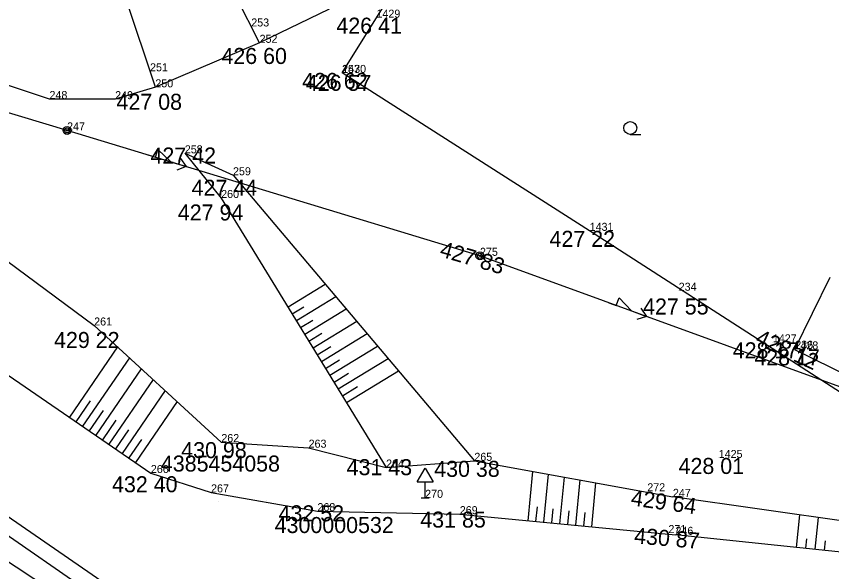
# Model space of a CAD drawing. Extents: x -559180 to -551373, y -1076947 to -1072071.
# Drawn here: x -554299 to -554248, y -1073824.3 to -1073789.7 of the extents above; entities that cross this region are included whole.
import ezdxf

# ---------------------------------------------------------------- set-up
doc = ezdxf.new("R2010")
doc.units = 0
for name, color, linetype in [('12_PLOTY', 7, 'Continuous'), ('14_BUDOVY', 7, 'Continuous'), ('17_KOMUNIKACE', 7, 'Continuous'), ('1_VODA_ZN', 7, 'Continuous'), ('20_EL_ZN', 7, 'Continuous'), ('26_SRAFY', 7, 'Continuous'), ('27_HRANA_PATA', 7, 'Continuous'), ('3_BODY', 7, 'Continuous'), ('45_ZN_KULTURY', 7, 'Continuous'), ('48_DOPRAVA_ZN', 7, 'Continuous'), ('4_PPBP', 7, 'Continuous'), ('6_VYSKY', 7, 'Continuous'), ('NNnadzemní', 7, 'Continuous')]:
    doc.layers.add(name, color=color, linetype=linetype)

# ---------------------------------------------------------------- blocks, each defined once
blk = doc.blocks.new('SLB')
at = {"layer": '20_EL_ZN'}
for radius in [0.25, 0.158, 0.05]:
    blk.add_circle((0, 0), radius, dxfattribs=at)
blk = doc.blocks.new('DZ')
at = {"layer": '48_DOPRAVA_ZN'}
for p, q in [((-0.5, 1), (0, 1.85)), ((0, 1.85), (0.5, 1)), ((-0.5, 1), (0.5, 1)), ((0, 0), (0, 1)), ((-0.25, 0), (0.25, 0))]:
    blk.add_line(p, q, dxfattribs=at)
blk = doc.blocks.new('ZAHRAD')
at = {"layer": '45_ZN_KULTURY'}
blk.add_line((0, 0), (0.65, 0.003), dxfattribs=at)
blk.add_circle((0, 0.403), 0.403, dxfattribs=at)
blk = doc.blocks.new('POINT_DISPLAY')
blk.add_line((0, 0), (0, 0))
blk = doc.blocks.new('ELNN')
at = {"layer": '20_EL_ZN'}
for p, q in [((0, 0), (0.5, 0)), ((0.5, 0), (0.5, 0.5)), ((0.5, 0.5), (1.5, 0)), ((1.5, 0), (2.5, 0))]:
    blk.add_line(p, q, dxfattribs=at)
blk.add_lwpolyline([(2, 0.375), (2.5, 0), (2, -0.375)], dxfattribs=at)

msp = doc.modelspace()

# ---------------------------------------------------------------- linework, layer by layer
at = {"layer": '12_PLOTY'}
for p, q in [((-554278.62, -1073793.19), (-554270.925, -1073780.848)), ((-554283.77, -1073791.31), (-554286.56, -1073785.836)), ((-554290.28, -1073794.09), (-554292.176, -1073788.342)), ((-554279.43, -1073789.2), (-554283.77, -1073791.31)), ((-554283.77, -1073791.31), (-554290.28, -1073794.09)), ((-554263.16, -1073803.05), (-554278.62, -1073793.19)), ((-554296.89, -1073794.82), (-554300.66, -1073793.57)), ((-554290.28, -1073794.09), (-554292.79, -1073794.83)), ((-554292.79, -1073794.83), (-554296.89, -1073794.82)), ((-554242.75, -1073816.21), (-554263.16, -1073803.05))]:
    msp.add_line(p, q, dxfattribs=at)
at = {"layer": '14_BUDOVY'}
for p, q in [((-554248.151, -1073805.969), (-554250.37, -1073810.45)), ((-554250.37, -1073810.45), (-554242.17, -1073814.51))]:
    msp.add_line(p, q, dxfattribs=at)
at = {"layer": '17_KOMUNIKACE'}
for p, q in [((-554317.57, -1073799.68), (-554290.56, -1073818.17)), ((-554320.63, -1073806.35), (-554286.62, -1073829.73)), ((-554290.56, -1073818.17), (-554286.8, -1073819.38)), ((-554286.8, -1073819.38), (-554280.16, -1073820.55)), ((-554280.16, -1073820.55), (-554271.27, -1073820.74)), ((-554271.27, -1073820.74), (-554257.8, -1073822.03)), ((-554236.32, -1073824.26), (-554257.8, -1073822.03))]:
    msp.add_line(p, q, dxfattribs=at)
at = {"layer": '26_SRAFY'}
for p, q in [((-554279.667, -1073806.399), (-554281.994, -1073807.823)), ((-554279.014, -1073807.172), (-554281.472, -1073808.676)), ((-554281.015, -1073807.81), (-554281.733, -1073808.25)), ((-554278.361, -1073807.944), (-554280.95, -1073809.529)), ((-554280.454, -1073808.639), (-554281.211, -1073809.103)), ((-554277.708, -1073808.717), (-554280.428, -1073810.382)), ((-554279.893, -1073809.468), (-554280.689, -1073809.956)), ((-554277.054, -1073809.49), (-554279.906, -1073811.235)), ((-554292.646, -1073810.294), (-554295.651, -1073814.685)), ((-554279.331, -1073810.297), (-554280.167, -1073810.809)), ((-554276.401, -1073810.262), (-554279.384, -1073812.088)), ((-554291.901, -1073810.976), (-554294.826, -1073815.249)), ((-554278.77, -1073811.126), (-554279.645, -1073811.661)), ((-554275.748, -1073811.035), (-554278.862, -1073812.941)), ((-554291.157, -1073811.659), (-554294.001, -1073815.814)), ((-554275.095, -1073811.808), (-554278.34, -1073813.794)), ((-554290.412, -1073812.342), (-554293.176, -1073816.379)), ((-554278.209, -1073811.955), (-554279.123, -1073812.514)), ((-554277.647, -1073812.784), (-554278.601, -1073813.367)), ((-554289.668, -1073813.024), (-554292.351, -1073816.944)), ((-554294.349, -1073813.667), (-554295.239, -1073814.967)), ((-554288.923, -1073813.707), (-554291.526, -1073817.509)), ((-554293.548, -1073814.268), (-554294.414, -1073815.532)), ((-554292.747, -1073814.868), (-554293.589, -1073816.097)), ((-554291.946, -1073815.468), (-554292.763, -1073816.662)), ((-554291.145, -1073816.068), (-554291.938, -1073817.227)), ((-554266.735, -1073818.068), (-554267.029, -1073821.146)), ((-554265.747, -1073818.247), (-554266.034, -1073821.241)), ((-554264.76, -1073818.426), (-554265.039, -1073821.337)), ((-554263.772, -1073818.605), (-554264.043, -1073821.432)), ((-554262.785, -1073818.784), (-554263.048, -1073821.527)), ((-554266.445, -1073820.283), (-554266.532, -1073821.194)), ((-554265.451, -1073820.403), (-554265.536, -1073821.289)), ((-554264.458, -1073820.524), (-554264.541, -1073821.384)), ((-554263.465, -1073820.644), (-554263.545, -1073821.48)), ((-554250.054, -1073820.787), (-554250.264, -1073822.812)), ((-554248.896, -1073820.952), (-554249.102, -1073822.933)), ((-554249.621, -1073822.272), (-554249.683, -1073822.873)), ((-554248.459, -1073822.406), (-554248.52, -1073822.993))]:
    msp.add_line(p, q, dxfattribs=at)
at = {"layer": '27_HRANA_PATA'}
for p, q in [((-554316.93, -1073792.1), (-554294.1, -1073808.96)), ((-554288.44, -1073798.21), (-554285.43, -1073799.58)), ((-554288.44, -1073798.21), (-554286.17, -1073801)), ((-554285.43, -1073799.58), (-554270.36, -1073817.41)), ((-554286.17, -1073801), (-554275.87, -1073817.83)), ((-554326.55, -1073803.33), (-554287.97, -1073830.04)), ((-554327.69, -1073805.19), (-554288.47, -1073830.91)), ((-554294.1, -1073808.96), (-554286.16, -1073816.24)), ((-554286.16, -1073816.24), (-554280.71, -1073816.59)), ((-554280.71, -1073816.59), (-554275.87, -1073817.83)), ((-554275.87, -1073817.83), (-554270.36, -1073817.41)), ((-554270.36, -1073817.41), (-554257.96, -1073819.66)), ((-554236.14, -1073822.77), (-554257.96, -1073819.66))]:
    msp.add_line(p, q, dxfattribs=at)
at = {"layer": 'NNnadzemní'}
for p, q in [((-554295.79, -1073796.78), (-554328.104, -1073787.165)), ((-554270.01, -1073804.61), (-554295.79, -1073796.78)), ((-554214.59, -1073824.79), (-554270.01, -1073804.61))]:
    msp.add_line(p, q, dxfattribs=at)

# ---------------------------------------------------------------- block references
at = {"layer": '1_VODA_ZN'}
for p in [(-554276.47, -1073789.74), (-554284.29, -1073790.29), (-554283.77, -1073791.31), (-554290.61, -1073793.09), (-554278.62, -1073793.19), (-554278.61, -1073793.19), (-554290.28, -1073794.09), (-554296.89, -1073794.82), (-554292.79, -1073794.83), (-554295.79, -1073796.78), (-554288.44, -1073798.21), (-554285.43, -1073799.58), (-554286.17, -1073801), (-554263.16, -1073803.05), (-554270.01, -1073804.61), (-554257.6, -1073806.79), (-554294.1, -1073808.96), (-554251.72, -1073810.01), (-554250.37, -1073810.45), (-554250.32, -1073810.41), (-554286.16, -1073816.24), (-554280.71, -1073816.59), (-554270.36, -1073817.41), (-554255.1, -1073817.23), (-554275.87, -1073817.83), (-554290.56, -1073818.17), (-554286.8, -1073819.38), (-554259.56, -1073819.31), (-554286.36, -1073819.93), (-554286.359, -1073819.932), (-554283.34, -1073819.89), (-554273.43, -1073819.72), (-554257.96, -1073819.66), (-554280.16, -1073820.55), (-554271.27, -1073820.74), (-554258.24, -1073821.92), (-554257.8, -1073822.03)]:
    msp.add_blockref('POINT_DISPLAY', p, dxfattribs=at)
at = {"layer": '20_EL_ZN'}
for p in [(-554295.79, -1073796.78), (-554270.01, -1073804.61)]:
    msp.add_blockref('SLB', p, dxfattribs=at)
for p, xscale, yscale, rotation in [((-554290.741, -1073798.314), 0.9999978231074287, 0.9999978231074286, -16.894819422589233), ((-554261.964, -1073807.54), 1.0000001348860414, 1.0000001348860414, -20.007907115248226)]:
    msp.add_blockref('ELNN', p, dxfattribs=dict(at, xscale=xscale, yscale=yscale, rotation=rotation))
at = {"layer": '45_ZN_KULTURY'}
msp.add_blockref('ZAHRAD', (-554260.623, -1073797.032), dxfattribs=at)
at = {"layer": '48_DOPRAVA_ZN'}
msp.add_blockref('DZ', (-554273.43, -1073819.72), dxfattribs=at)

# ---------------------------------------------------------------- texts
at = {"layer": '3_BODY'}
for s, p in [('1429', (-554276.47, -1073789.74)), ('253', (-554284.29, -1073790.29)), ('252', (-554283.77, -1073791.31)), ('251', (-554290.61, -1073793.09)), ('257', (-554278.62, -1073793.19)), ('1430', (-554278.61, -1073793.19)), ('250', (-554290.28, -1073794.09)), ('248', (-554296.89, -1073794.82)), ('249', (-554292.79, -1073794.83)), ('247', (-554295.79, -1073796.78)), ('258', (-554288.44, -1073798.21)), ('259', (-554285.43, -1073799.58)), ('260', (-554286.17, -1073801)), ('1431', (-554263.16, -1073803.05)), ('275', (-554270.01, -1073804.61)), ('234', (-554257.6, -1073806.79)), ('261', (-554294.1, -1073808.96)), ('1427', (-554251.72, -1073810.01)), ('1428', (-554250.37, -1073810.45)), ('236', (-554250.32, -1073810.41)), ('262', (-554286.16, -1073816.24)), ('263', (-554280.71, -1073816.59)), ('265', (-554270.36, -1073817.41)), ('1425', (-554255.1, -1073817.23)), ('264', (-554275.87, -1073817.83)), ('266', (-554290.56, -1073818.17)), ('267', (-554286.8, -1073819.38)), ('272', (-554259.56, -1073819.31)), ('270', (-554273.43, -1073819.72)), ('247', (-554257.96, -1073819.66)), ('268', (-554280.16, -1073820.55)), ('269', (-554271.27, -1073820.74)), ('271', (-554258.24, -1073821.92)), ('246', (-554257.8, -1073822.03))]:
    msp.add_text(s, height=0.5, dxfattribs=at).set_placement(p)
at = {"layer": '4_PPBP'}
for s, p in [(' 4385454058', (-554290.306, -1073818.079)), (' 4300000532', (-554283.2, -1073821.918))]:
    msp.add_text(s, height=1, dxfattribs=at).set_placement(p)
at = {"layer": '6_VYSKY'}
for s, p in [('426 41', (-554278.975, -1073790.74)), ('426 41', (-554278.975, -1073790.74)), ('426 60', (-554286.154, -1073792.632)), ('426 62', (-554281.115, -1073794.19)), ('426 62', (-554281.115, -1073794.19)), ('426 57', (-554280.883, -1073794.311)), ('427 08', (-554292.704, -1073795.494)), ('427 42', (-554290.582, -1073798.847)), ('427 44', (-554288.015, -1073800.862)), ('427 94', (-554288.877, -1073802.404)), ('427 22', (-554265.665, -1073804.05)), ('427 22', (-554265.665, -1073804.05)), ('427 55', (-554259.823, -1073808.274)), ('429 22', (-554296.605, -1073810.364)), ('428 17', (-554254.225, -1073811.01)), ('428 17', (-554254.225, -1073811.01)), ('428 17', (-554252.875, -1073811.45)), ('428 17', (-554252.875, -1073811.45)), ('430 98', (-554288.665, -1073817.24)), ('431 43', (-554278.335, -1073818.305)), ('430 38', (-554272.865, -1073818.41)), ('428 01', (-554257.605, -1073818.23)), ('428 01', (-554257.605, -1073818.23)), ('432 40', (-554292.984, -1073819.372)), ('432 52', (-554282.584, -1073821.186)), ('431 85', (-554273.735, -1073821.578))]:
    msp.add_text(s, height=1, dxfattribs=at).set_placement(p)
for s, rotation, p in [('427 83', 343.6658, (-554272.58, -1073804.634)), ('428 12', 335.3632, (-554252.882, -1073810.064)), ('429 64', 352.1341, (-554260.623, -1073820.188)), ('430 87', 355.2695, (-554260.41, -1073822.565))]:
    msp.add_text(s, height=1, rotation=rotation, dxfattribs=at).set_placement(p)

doc.saveas('drawing.dxf')
